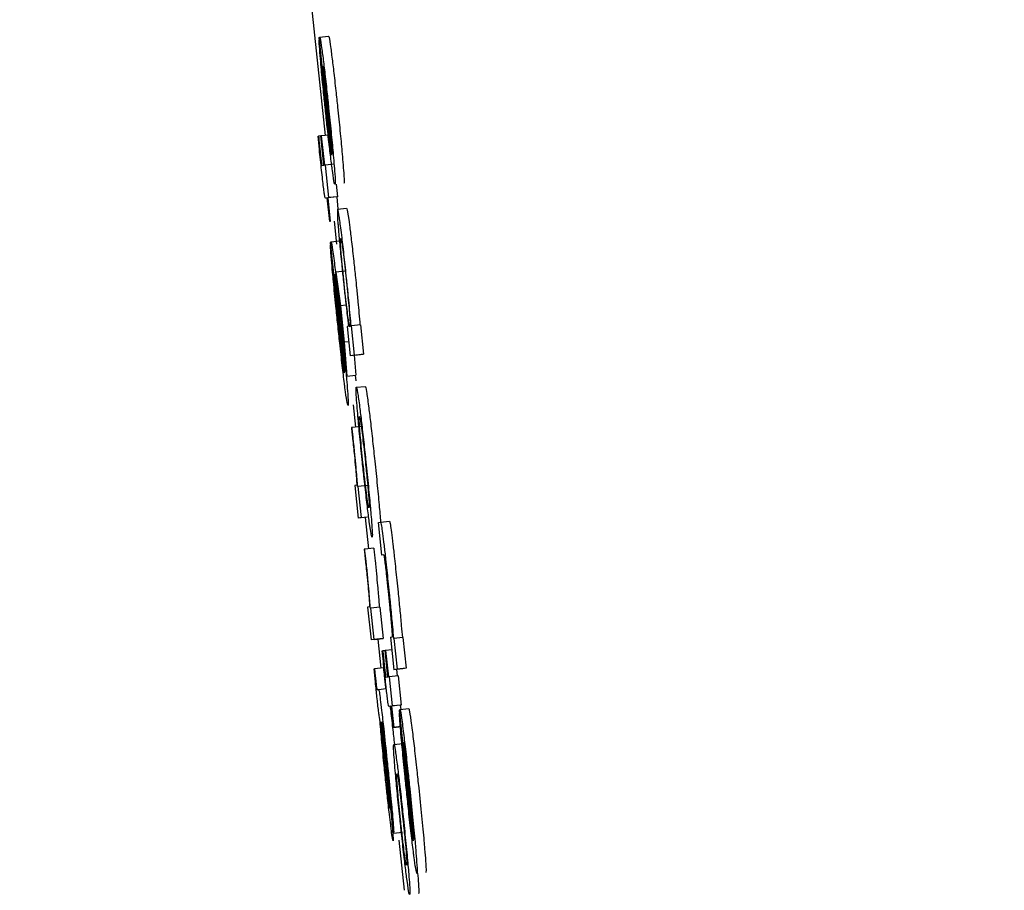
# Model space of a CAD drawing. Header units: inches. Extents: x 170 to 312, y 215 to 248.
# Tile 726 of 981: x 284.2352 to 284.2568, y 223.9719 to 223.991. Entities that reach past the tile are written whole.
import ezdxf

# ---------------------------------------------------------------- set-up
doc = ezdxf.new("R2010")
doc.units = ezdxf.units.IN
doc.header["$LTSCALE"] = 0.25
doc.header["$MEASUREMENT"] = 0
doc.layers.add('ANNOTATIONS', color=1, linetype='Continuous')
doc.layers.add('MOTOR LH', color=7, linetype='Continuous')
doc.styles.add('ARIAL', font='arial.ttf', dxfattribs={"height": 0.09375})
doc.dimstyles.new('STANDARD$0', dxfattribs={"dimtxt": 0.09375, "dimasz": 0.09375, "dimexe": 0.03125, "dimexo": 0.046875, "dimgap": 0.09, "dimtad": 0, "dimtih": 1, "dimtoh": 1, "dimdec": 4, "dimzin": 0, "dimdsep": 46, "dimtxsty": 'ARIAL', "dimcen": 0.09, "dimadec": 0, "dimazin": 0, "dimtfac": 1, "dimtdec": 4, "dimtofl": 0, "dimtmove": 0, "dimatfit": 1, "dimfxl": 1, "dimtolj": 1, "dimtzin": 0, "dimarcsym": 0})

# ---------------------------------------------------------------- blocks, each defined once
blk = doc.blocks.new('*D105')
at = {"layer": 'ANNOTATIONS', "color": 0, "lineweight": -2, "transparency": 16777216}
for p, q in [((283.942864, 224.436735), (285.788826, 224.436735)), ((285.757576, 224.342985), (285.757576, 222.643354)), ((285.757576, 220.508863), (285.757576, 222.208494)), ((285.027051, 220.415113), (285.788826, 220.415113))]:
    blk.add_line(p, q, dxfattribs=at)
at = {"layer": 'ANNOTATIONS', "color": 0, "transparency": 16777216}
for points in [[(285.741951, 224.342985), (285.773201, 224.342985), (285.757576, 224.436735)], [(285.741951, 220.508863), (285.773201, 220.508863), (285.757576, 220.415113)]]:
    blk.add_solid(points, dxfattribs=at)
at = {"layer": 'defpoints', "color": 0, "transparency": 16777216}
for p in [(283.895989, 224.436735), (284.980176, 220.415113), (285.757576, 220.415113)]:
    blk.add_point(p, dxfattribs=at)
at = {"layer": 'ANNOTATIONS', "color": 0, "transparency": 16777216, "insert": (285.757576, 222.425924), "char_height": 0.09375, "attachment_point": 5, "style": 'ARIAL'}
blk.add_mtext('\\A1;OPENING\\PHEIGHT', dxfattribs=at)
blk = doc.blocks.new('*D106')
at = {"layer": 'ANNOTATIONS', "color": 0, "lineweight": -2, "transparency": 16777216}
for p, q in [((283.942864, 225.272719), (286.443815, 225.272719)), ((286.412565, 225.178969), (286.412565, 223.061346)), ((286.412565, 220.508863), (286.412565, 222.626486)), ((285.947395, 220.415113), (286.443815, 220.415113))]:
    blk.add_line(p, q, dxfattribs=at)
at = {"layer": 'ANNOTATIONS', "color": 0, "transparency": 16777216}
for points in [[(286.39694, 225.178969), (286.42819, 225.178969), (286.412565, 225.272719)], [(286.39694, 220.508863), (286.42819, 220.508863), (286.412565, 220.415113)]]:
    blk.add_solid(points, dxfattribs=at)
at = {"layer": 'defpoints', "color": 0, "transparency": 16777216}
for p in [(283.895989, 225.272719), (285.90052, 220.415113), (286.412565, 220.415113)]:
    blk.add_point(p, dxfattribs=at)
at = {"layer": 'ANNOTATIONS', "color": 0, "transparency": 16777216, "insert": (286.412565, 222.843916), "char_height": 0.09375, "attachment_point": 5, "style": 'ARIAL'}
blk.add_mtext('\\A1;TOTAL\\PHEIGHT', dxfattribs=at)

msp = doc.modelspace()

# ---------------------------------------------------------------- linework, layer by layer
at = {"layer": 'MOTOR LH'}
for p, q in [((284.239771, 224.008515), (284.241873, 223.988439)), ((284.242017, 223.988009), (284.241746, 223.990588)), ((284.241752, 223.990602), (284.241948, 223.990623)), ((284.241751, 223.990541), (284.241743, 223.99054)), ((284.241743, 223.99054), (284.24181, 223.989897)), ((284.242025, 223.988037), (284.241823, 223.98996)), ((284.241718, 223.988422), (284.241728, 223.988423)), ((284.241779, 223.988429), (284.241728, 223.988423)), ((284.241779, 223.98843), (284.241789, 223.988431)), ((284.241846, 223.987786), (284.241779, 223.98843)), ((284.241971, 223.98845), (284.241789, 223.988431)), ((284.241789, 223.988431), (284.241857, 223.987787)), ((284.241803, 223.987781), (284.241846, 223.987786)), ((284.241857, 223.987787), (284.241875, 223.98779)), ((284.242071, 223.98781), (284.241875, 223.98779)), ((284.241875, 223.98779), (284.24195, 223.987075)), ((284.242117, 223.987369), (284.242146, 223.987096)), ((284.242128, 223.987094), (284.241932, 223.987073)), ((284.242146, 223.987096), (284.24195, 223.987075)), ((284.242146, 223.987096), (284.242128, 223.987094)), ((284.242128, 223.987094), (284.242156, 223.986825)), ((284.241921, 223.987071), (284.24188, 223.987066)), ((284.24188, 223.987066), (284.24188, 223.987066)), ((284.241976, 223.98655), (284.241921, 223.987071)), ((284.24195, 223.987075), (284.241932, 223.987073)), ((284.241932, 223.987073), (284.241987, 223.986552)), ((284.242147, 223.986824), (284.242343, 223.986845)), ((284.241987, 223.986552), (284.241976, 223.98655)), ((284.24207, 223.98656), (284.242123, 223.986053)), ((284.242001, 223.98604), (284.241992, 223.986039)), ((284.241992, 223.986039), (284.242068, 223.985325)), ((284.242296, 223.983227), (284.241995, 223.986093)), ((284.242001, 223.986108), (284.242197, 223.986129)), ((284.242304, 223.983259), (284.24208, 223.985395)), ((284.242308, 223.985461), (284.242112, 223.98544)), ((284.242112, 223.98544), (284.24221, 223.984702)), ((284.242176, 223.984837), (284.242112, 223.98544)), ((284.242076, 223.985326), (284.242068, 223.985325)), ((284.242242, 223.984299), (284.242176, 223.984837)), ((284.242333, 223.984715), (284.24221, 223.984702)), ((284.24221, 223.984702), (284.242294, 223.983902)), ((284.242289, 223.983766), (284.242242, 223.984299)), ((284.242647, 223.98428), (284.242452, 223.98426)), ((284.242647, 223.98428), (284.242715, 223.983637)), ((284.242388, 223.984252), (284.242354, 223.984247)), ((284.242354, 223.984247), (284.242422, 223.983604)), ((284.242452, 223.98426), (284.242444, 223.984259)), ((284.242519, 223.983617), (284.242452, 223.98426)), ((284.242389, 223.983912), (284.242294, 223.983902)), ((284.242294, 223.983902), (284.242352, 223.983159)), ((284.242352, 223.983159), (284.242289, 223.983766)), ((284.242617, 223.983625), (284.242422, 223.983604)), ((284.242519, 223.983617), (284.242715, 223.983637)), ((284.242715, 223.983637), (284.242617, 223.983625)), ((284.242519, 223.983617), (284.242422, 223.983604)), ((284.242514, 223.983614), (284.242548, 223.98318)), ((284.242352, 223.983159), (284.242548, 223.98318)), ((284.242534, 223.983178), (284.242545, 223.983054)), ((284.242558, 223.982912), (284.242754, 223.982933)), ((284.242492, 223.982526), (284.242543, 223.982039)), ((284.242464, 223.98203), (284.242451, 223.982029)), ((284.24266, 223.982051), (284.242464, 223.98203)), ((284.242562, 223.980761), (284.242525, 223.980756)), ((284.242525, 223.980756), (284.2426, 223.980041)), ((284.242599, 223.980735), (284.242587, 223.980734)), ((284.242795, 223.980756), (284.242599, 223.980735)), ((284.242671, 223.980051), (284.242599, 223.980735)), ((284.242796, 223.980062), (284.2426, 223.980041)), ((284.242671, 223.980051), (284.2426, 223.980041)), ((284.24275, 223.980057), (284.242823, 223.979366)), ((284.243044, 223.979943), (284.243091, 223.979949)), ((284.243081, 223.980088), (284.243091, 223.979949)), ((284.243091, 223.979949), (284.243287, 223.97997)), ((284.243119, 223.979229), (284.243044, 223.979943)), ((284.242745, 223.979359), (284.242732, 223.979357)), ((284.242941, 223.979379), (284.242745, 223.979359)), ((284.243165, 223.979235), (284.243119, 223.979229)), ((284.242843, 223.978089), (284.242806, 223.978084)), ((284.242806, 223.978084), (284.242881, 223.97737)), ((284.24288, 223.978063), (284.242868, 223.978062)), ((284.243075, 223.978084), (284.24288, 223.978063)), ((284.242952, 223.977378), (284.24288, 223.978063)), ((284.243075, 223.978084), (284.243148, 223.977399)), ((284.243077, 223.97739), (284.242881, 223.97737)), ((284.242952, 223.977378), (284.242881, 223.97737)), ((284.242952, 223.977378), (284.243148, 223.977399)), ((284.24303, 223.977385), (284.243097, 223.976749)), ((284.243148, 223.977399), (284.243077, 223.97739)), ((284.243308, 223.977428), (284.243353, 223.977433)), ((284.243308, 223.977428), (284.243384, 223.976713)), ((284.243374, 223.977399), (284.243383, 223.9774)), ((284.243579, 223.97742), (284.243383, 223.9774)), ((284.243383, 223.9774), (284.243454, 223.976722)), ((284.243579, 223.97742), (284.24365, 223.976743)), ((284.243338, 223.97715), (284.243201, 223.977136)), ((284.243129, 223.977126), (284.24314, 223.977128)), ((284.24319, 223.977133), (284.24314, 223.977128)), ((284.24319, 223.977134), (284.243201, 223.977136)), ((284.243251, 223.976555), (284.24319, 223.977134)), ((284.243201, 223.977136), (284.243262, 223.976556)), ((284.242947, 223.976733), (284.242958, 223.976734)), ((284.243154, 223.976755), (284.242958, 223.976734)), ((284.243579, 223.976734), (284.243384, 223.976713)), ((284.243454, 223.976722), (284.243384, 223.976713)), ((284.243443, 223.976719), (284.243458, 223.976577)), ((284.24365, 223.976743), (284.243454, 223.976722)), ((284.24365, 223.976743), (284.243579, 223.976734)), ((284.243208, 223.97655), (284.243251, 223.976555)), ((284.243262, 223.976556), (284.24328, 223.976559)), ((284.243475, 223.976579), (284.24328, 223.976559)), ((284.24328, 223.976559), (284.243347, 223.975916)), ((284.243475, 223.976579), (284.243543, 223.975936)), ((284.243013, 223.976274), (284.243049, 223.976278)), ((284.243049, 223.976278), (284.243217, 223.976296)), ((284.243319, 223.975912), (284.243277, 223.975907)), ((284.243277, 223.975907), (284.243277, 223.975907)), ((284.243368, 223.975443), (284.243319, 223.975912)), ((284.243525, 223.975934), (284.243329, 223.975913)), ((284.243347, 223.975916), (284.243329, 223.975913)), ((284.243329, 223.975913), (284.243379, 223.975444)), ((284.243543, 223.975936), (284.243347, 223.975916)), ((284.243515, 223.975836), (284.243711, 223.975857)), ((284.243543, 223.975936), (284.243525, 223.975934)), ((284.243525, 223.975934), (284.243535, 223.975839)), ((284.243514, 223.975768), (284.243506, 223.975767)), ((284.243506, 223.975767), (284.243581, 223.975053)), ((284.24381, 223.972955), (284.243509, 223.97582)), ((284.243097, 223.975561), (284.243107, 223.975562)), ((284.243546, 223.975462), (284.243368, 223.975443)), ((284.243379, 223.975444), (284.243368, 223.975443)), ((284.243379, 223.975444), (284.243546, 223.975462)), ((284.243149, 223.975134), (284.243207, 223.974571)), ((284.243155, 223.975176), (284.243216, 223.974588)), ((284.243383, 223.975072), (284.243579, 223.975092)), ((284.243589, 223.975054), (284.243581, 223.975053)), ((284.243818, 223.972986), (284.243593, 223.975122)), ((284.243377, 223.973126), (284.243302, 223.973841)), ((284.243377, 223.973126), (284.243573, 223.973146)), ((284.243492, 223.972968), (284.243607, 223.971872))]:
    msp.add_line(p, q, dxfattribs=at)
for points, knots in [([(284.241746, 223.990588), (284.241747, 223.990591), (284.241749, 223.990598), (284.241751, 223.990601), (284.241752, 223.990602)], [0, 0, 0, 0, 0.499965, 1, 1, 1, 1]), ([(284.241752, 223.990602), (284.241756, 223.990596), (284.241764, 223.990581), (284.241789, 223.990429), (284.241815, 223.990231), (284.241822, 223.990179)], [0, 0, 0, 0, 0.305667, 0.818277, 1, 1, 1, 1]), ([(284.241948, 223.990623), (284.241951, 223.990617), (284.24196, 223.990602), (284.241985, 223.99045), (284.242011, 223.990252), (284.242017, 223.9902)], [0, 0, 0, 0, 0.305632, 0.818152, 1, 1, 1, 1]), ([(284.241782, 223.989996), (284.241774, 223.990087), (284.241755, 223.990311), (284.241744, 223.990473), (284.241743, 223.990525), (284.241743, 223.99054)], [0, 0, 0, 0, 0.3363, 0.819955, 1, 1, 1, 1]), ([(284.241822, 223.990179), (284.241835, 223.990071), (284.241862, 223.989855), (284.241909, 223.989437), (284.241939, 223.989159), (284.241951, 223.989039)], [0, 0, 0, 0, 0.361657, 0.724732, 1, 1, 1, 1]), ([(284.242017, 223.9902), (284.242031, 223.990092), (284.242058, 223.989876), (284.242105, 223.989458), (284.242134, 223.98918), (284.242147, 223.98906)], [0, 0, 0, 0, 0.361499, 0.724656, 1, 1, 1, 1]), ([(284.241883, 223.988969), (284.241871, 223.989089), (284.241841, 223.98937), (284.241806, 223.989726), (284.241788, 223.989924), (284.241782, 223.989996)], [0, 0, 0, 0, 0.319685, 0.752556, 1, 1, 1, 1]), ([(284.24181, 223.989897), (284.241813, 223.989857), (284.241818, 223.989777), (284.241827, 223.989658), (284.241832, 223.989598)], [0, 0, 0, 0, 0.496125, 1, 1, 1, 1]), ([(284.241823, 223.98996), (284.241832, 223.989919), (284.241844, 223.989863), (284.241877, 223.989604), (284.241904, 223.989375), (284.241926, 223.989169), (284.241939, 223.989053), (284.241942, 223.989021)], [0, 0, 0, 0, 0.4513768, 0.6193267, 0.7884196, 0.940542, 1, 1, 1, 1]), ([(284.241832, 223.989598), (284.241836, 223.989557), (284.241843, 223.989474), (284.241853, 223.989372), (284.241858, 223.98932)], [0, 0, 0, 0, 0.489779, 1, 1, 1, 1]), ([(284.241858, 223.98932), (284.241861, 223.98929), (284.241867, 223.989231), (284.241879, 223.989117), (284.241887, 223.989033), (284.241893, 223.988981)], [0, 0, 0, 0, 0.2728576, 0.5453418, 1, 1, 1, 1]), ([(284.241951, 223.989039), (284.241969, 223.988865), (284.242005, 223.988517), (284.242045, 223.988102), (284.242061, 223.98791), (284.242068, 223.987835)], [0, 0, 0, 0, 0.37746, 0.756909, 1, 1, 1, 1]), ([(284.242147, 223.98906), (284.242165, 223.988886), (284.242201, 223.988537), (284.242241, 223.988123), (284.242257, 223.98793), (284.242263, 223.987855)], [0, 0, 0, 0, 0.377466, 0.756907, 1, 1, 1, 1]), ([(284.242016, 223.987797), (284.242003, 223.987906), (284.241976, 223.988122), (284.241927, 223.988551), (284.241897, 223.98884), (284.241883, 223.988969)], [0, 0, 0, 0, 0.3551073, 0.7114301, 1, 1, 1, 1]), ([(284.241893, 223.988981), (284.2419, 223.988914), (284.241917, 223.988753), (284.241934, 223.988607), (284.241943, 223.988521)], [0, 0, 0, 0, 0.414825, 1, 1, 1, 1]), ([(284.241942, 223.989021), (284.241953, 223.988914), (284.241976, 223.988699), (284.241995, 223.98849), (284.242004, 223.988398), (284.242005, 223.988384)], [0, 0, 0, 0, 0.457578, 0.918905, 1, 1, 1, 1]), ([(284.241771, 223.987905), (284.241763, 223.987981), (284.241745, 223.988154), (284.241727, 223.988326), (284.241718, 223.988422)], [0, 0, 0, 0, 0.441196, 1, 1, 1, 1]), ([(284.241728, 223.988423), (284.241733, 223.98838), (284.241742, 223.988292), (284.241751, 223.988203), (284.241756, 223.988159)], [0, 0, 0, 0, 0.498333, 1, 1, 1, 1]), ([(284.241943, 223.988521), (284.24195, 223.988464), (284.241966, 223.988327), (284.241978, 223.988237), (284.241985, 223.988185)], [0, 0, 0, 0, 0.423509, 1, 1, 1, 1]), ([(284.242005, 223.988384), (284.242009, 223.988331), (284.242022, 223.988174), (284.242025, 223.988088), (284.242025, 223.988049), (284.242025, 223.988037)], [0, 0, 0, 0, 0.261316, 0.76994, 1, 1, 1, 1]), ([(284.241985, 223.988185), (284.241991, 223.988145), (284.242006, 223.988044), (284.242013, 223.988022), (284.242017, 223.988009)], [0, 0, 0, 0, 0.400903, 1, 1, 1, 1]), ([(284.241756, 223.988159), (284.241759, 223.988123), (284.241768, 223.988042), (284.241779, 223.987941), (284.241785, 223.98789), (284.241787, 223.987874)], [0, 0, 0, 0, 0.356404, 0.809189, 1, 1, 1, 1]), ([(284.241818, 223.987472), (284.241811, 223.987541), (284.241795, 223.987681), (284.241779, 223.987829), (284.241771, 223.987905)], [0, 0, 0, 0, 0.490626, 1, 1, 1, 1]), ([(284.241787, 223.987874), (284.241789, 223.987859), (284.241794, 223.987819), (284.2418, 223.987785), (284.241802, 223.987782), (284.241803, 223.987781)], [0, 0, 0, 0, 0.191162, 0.490623, 1, 1, 1, 1]), ([(284.242089, 223.987367), (284.242085, 223.987373), (284.242075, 223.987389), (284.242049, 223.987546), (284.242022, 223.987753), (284.242016, 223.987797)], [0, 0, 0, 0, 0.3380527, 0.8573452, 1, 1, 1, 1]), ([(284.242068, 223.987835), (284.242074, 223.987751), (284.242092, 223.987526), (284.242097, 223.987387), (284.242091, 223.987373), (284.242089, 223.987367)], [0, 0, 0, 0, 0.266128, 0.712046, 1, 1, 1, 1]), ([(284.242263, 223.987855), (284.24227, 223.987771), (284.242288, 223.987546), (284.242293, 223.987408), (284.242287, 223.987393), (284.242285, 223.987387)], [0, 0, 0, 0, 0.266253, 0.712072, 1, 1, 1, 1]), ([(284.241855, 223.987171), (284.241849, 223.987211), (284.241839, 223.987287), (284.241825, 223.987412), (284.241818, 223.987472)], [0, 0, 0, 0, 0.513864, 1, 1, 1, 1]), ([(284.24188, 223.987066), (284.241878, 223.987068), (284.241874, 223.987071), (284.241868, 223.987089), (284.241859, 223.987144), (284.241855, 223.987171)], [0, 0, 0, 0, 0.391031, 0.691586, 1, 1, 1, 1]), ([(284.242147, 223.986824), (284.242145, 223.986817), (284.242138, 223.986798), (284.242145, 223.986635), (284.242161, 223.986432), (284.242164, 223.986395)], [0, 0, 0, 0, 0.346499, 0.882271, 1, 1, 1, 1]), ([(284.242218, 223.986412), (284.242203, 223.986522), (284.242166, 223.986794), (284.242154, 223.986813), (284.242147, 223.986824)], [0, 0, 0, 0, 0.402406, 1, 1, 1, 1]), ([(284.242343, 223.986845), (284.242347, 223.986838), (284.242357, 223.986821), (284.242383, 223.986667), (284.242408, 223.986472), (284.242414, 223.986433)], [0, 0, 0, 0, 0.361316, 0.872591, 1, 1, 1, 1]), ([(284.242164, 223.986395), (284.242173, 223.986289), (284.242191, 223.986077), (284.242231, 223.985663), (284.242259, 223.985391), (284.242271, 223.985282)], [0, 0, 0, 0, 0.372525, 0.748103, 1, 1, 1, 1]), ([(284.242344, 223.985302), (284.242327, 223.985462), (284.242293, 223.985783), (284.242249, 223.986169), (284.242227, 223.986343), (284.242218, 223.986412)], [0, 0, 0, 0, 0.37359, 0.74998, 1, 1, 1, 1]), ([(284.242414, 223.986433), (284.242426, 223.98633), (284.242452, 223.986123), (284.242498, 223.985716), (284.242527, 223.985442), (284.24254, 223.985322)], [0, 0, 0, 0, 0.359079, 0.720066, 1, 1, 1, 1]), ([(284.242038, 223.985435), (284.242029, 223.985531), (284.242009, 223.985762), (284.241995, 223.985956), (284.241993, 223.986019), (284.241992, 223.986039)], [0, 0, 0, 0, 0.325024, 0.780285, 1, 1, 1, 1]), ([(284.241995, 223.986093), (284.241996, 223.986097), (284.241998, 223.986104), (284.242, 223.986107), (284.242001, 223.986108)], [0, 0, 0, 0, 0.499998, 1, 1, 1, 1]), ([(284.242001, 223.986108), (284.242005, 223.986102), (284.242013, 223.986086), (284.242039, 223.985923), (284.242066, 223.985709), (284.242076, 223.985638)], [0, 0, 0, 0, 0.301431, 0.767534, 1, 1, 1, 1]), ([(284.242222, 223.985923), (284.242216, 223.986005), (284.242206, 223.986166), (284.242212, 223.986176), (284.242215, 223.986181)], [0, 0, 0, 0, 0.504243, 1, 1, 1, 1]), ([(284.242215, 223.986181), (284.24222, 223.986172), (284.242228, 223.986158), (284.242253, 223.985992), (284.242279, 223.985786), (284.242311, 223.985507), (284.242332, 223.985315), (284.242342, 223.985219)], [0, 0, 0, 0, 0.373679, 0.541531, 0.7112, 0.856623, 1, 1, 1, 1]), ([(284.24229, 223.9852), (284.24228, 223.985296), (284.242261, 223.985489), (284.242235, 223.985751), (284.242226, 223.985866), (284.242222, 223.985923)], [0, 0, 0, 0, 0.33089, 0.663872, 1, 1, 1, 1]), ([(284.242076, 223.985638), (284.242091, 223.985512), (284.242122, 223.98526), (284.242173, 223.984798), (284.242205, 223.984498), (284.242218, 223.984371)], [0, 0, 0, 0, 0.365638, 0.7315038, 1, 1, 1, 1]), ([(284.242151, 223.984295), (284.242137, 223.984428), (284.242103, 223.984754), (284.242064, 223.985148), (284.242044, 223.985369), (284.242038, 223.985435)], [0, 0, 0, 0, 0.326544, 0.7983, 1, 1, 1, 1]), ([(284.24208, 223.985395), (284.242086, 223.985361), (284.242097, 223.985308), (284.242126, 223.985095), (284.242156, 223.984844), (284.242185, 223.98458), (284.242202, 223.984418), (284.24221, 223.984351)], [0, 0, 0, 0, 0.336434, 0.52613, 0.71774, 0.882834, 1, 1, 1, 1]), ([(284.242068, 223.985325), (284.242071, 223.985281), (284.242077, 223.985191), (284.242087, 223.98506), (284.242093, 223.984994)], [0, 0, 0, 0, 0.495598, 1, 1, 1, 1]), ([(284.242271, 223.985282), (284.242279, 223.985209), (284.242297, 223.985031), (284.242316, 223.98486), (284.242327, 223.98476)], [0, 0, 0, 0, 0.408812, 1, 1, 1, 1]), ([(284.242374, 223.984469), (284.242366, 223.984532), (284.242351, 223.984649), (284.242323, 223.9849), (284.242302, 223.985087), (284.242292, 223.985187), (284.24229, 223.9852)], [0, 0, 0, 0, 0.3542409, 0.6558483, 0.9568231, 1, 1, 1, 1]), ([(284.242342, 223.985219), (284.242351, 223.985128), (284.24237, 223.984945), (284.242396, 223.984681), (284.242405, 223.984561), (284.242411, 223.984495)], [0, 0, 0, 0, 0.312064, 0.625417, 1, 1, 1, 1]), ([(284.242398, 223.984768), (284.242391, 223.98484), (284.242375, 223.98501), (284.242355, 223.985195), (284.242344, 223.985302)], [0, 0, 0, 0, 0.420277, 1, 1, 1, 1]), ([(284.24254, 223.985322), (284.242548, 223.985245), (284.242567, 223.985062), (284.242584, 223.984889), (284.242594, 223.984789)], [0, 0, 0, 0, 0.419307, 1, 1, 1, 1]), ([(284.242093, 223.984994), (284.242096, 223.984954), (284.242105, 223.98486), (284.242116, 223.984748), (284.242122, 223.984684)], [0, 0, 0, 0, 0.42512, 1, 1, 1, 1]), ([(284.242327, 223.98476), (284.242336, 223.98468), (284.242359, 223.984483), (284.242377, 223.984338), (284.242388, 223.984252)], [0, 0, 0, 0, 0.399318, 1, 1, 1, 1]), ([(284.242444, 223.984259), (284.242438, 223.98433), (284.242426, 223.984476), (284.242408, 223.98467), (284.242398, 223.984768)], [0, 0, 0, 0, 0.491861, 1, 1, 1, 1]), ([(284.242594, 223.984789), (284.242602, 223.984704), (284.24262, 223.984508), (284.242633, 223.984361), (284.242639, 223.984279)], [0, 0, 0, 0, 0.436363, 1, 1, 1, 1]), ([(284.242122, 223.984684), (284.242125, 223.984651), (284.242132, 223.984584), (284.242145, 223.984458), (284.242155, 223.984365), (284.242161, 223.984308)], [0, 0, 0, 0, 0.273962, 0.548189, 1, 1, 1, 1]), ([(284.242411, 223.984495), (284.242415, 223.984421), (284.242427, 223.984253), (284.242421, 223.984243), (284.242417, 223.984238)], [0, 0, 0, 0, 0.444926, 1, 1, 1, 1]), ([(284.242298, 223.982993), (284.242282, 223.983119), (284.242251, 223.983371), (284.242199, 223.983845), (284.242166, 223.984157), (284.242151, 223.984295)], [0, 0, 0, 0, 0.358213, 0.717137, 1, 1, 1, 1]), ([(284.242161, 223.984308), (284.242168, 223.984236), (284.242187, 223.984058), (284.242205, 223.983894), (284.242216, 223.983796)], [0, 0, 0, 0, 0.40563, 1, 1, 1, 1]), ([(284.24221, 223.984351), (284.242223, 223.984221), (284.24225, 223.983962), (284.24227, 223.983749), (284.24228, 223.983644)], [0, 0, 0, 0, 0.504918, 1, 1, 1, 1]), ([(284.242218, 223.984371), (284.24224, 223.984162), (284.242284, 223.983742), (284.242326, 223.983292), (284.242344, 223.983089), (284.242349, 223.983033)], [0, 0, 0, 0, 0.417913, 0.838497, 1, 1, 1, 1]), ([(284.242417, 223.984238), (284.242414, 223.984243), (284.242409, 223.984251), (284.242395, 223.984322), (284.242381, 223.98442), (284.242374, 223.984469)], [0, 0, 0, 0, 0.412201, 0.700329, 1, 1, 1, 1]), ([(284.242216, 223.983796), (284.242223, 223.983738), (284.24224, 223.983589), (284.242254, 223.983485), (284.242262, 223.983423)], [0, 0, 0, 0, 0.396134, 1, 1, 1, 1]), ([(284.24228, 223.983644), (284.242285, 223.983579), (284.2423, 223.983403), (284.242304, 223.983311), (284.242304, 223.98327), (284.242304, 223.983259)], [0, 0, 0, 0, 0.298443, 0.802726, 1, 1, 1, 1]), ([(284.242262, 223.983423), (284.242268, 223.983379), (284.242284, 223.983268), (284.242292, 223.983242), (284.242296, 223.983227)], [0, 0, 0, 0, 0.396749, 1, 1, 1, 1]), ([(284.242376, 223.982513), (284.242369, 223.98253), (284.242357, 223.982558), (284.242323, 223.982797), (284.242302, 223.982961), (284.242298, 223.982993)], [0, 0, 0, 0, 0.524418, 0.909795, 1, 1, 1, 1]), ([(284.242349, 223.983033), (284.242357, 223.982938), (284.242376, 223.982701), (284.242384, 223.982539), (284.242378, 223.982521), (284.242376, 223.982513)], [0, 0, 0, 0, 0.27645, 0.692135, 1, 1, 1, 1]), ([(284.242578, 223.982454), (284.242572, 223.982535), (284.242554, 223.98276), (284.242551, 223.982892), (284.242556, 223.982907), (284.242558, 223.982912)], [0, 0, 0, 0, 0.264169, 0.72667, 1, 1, 1, 1]), ([(284.242558, 223.982912), (284.242565, 223.982899), (284.242577, 223.982876), (284.242615, 223.9826), (284.242631, 223.98248)], [0, 0, 0, 0, 0.564784, 1, 1, 1, 1]), ([(284.242754, 223.982933), (284.242761, 223.98292), (284.242773, 223.982896), (284.24281, 223.982621), (284.242827, 223.982501)], [0, 0, 0, 0, 0.564776, 1, 1, 1, 1]), ([(284.242693, 223.981263), (284.242676, 223.981434), (284.24264, 223.981778), (284.242601, 223.98219), (284.242585, 223.982379), (284.242578, 223.982454)], [0, 0, 0, 0, 0.37428, 0.75093, 1, 1, 1, 1]), ([(284.242631, 223.98248), (284.242644, 223.982374), (284.242671, 223.982161), (284.24272, 223.981722), (284.242753, 223.981418), (284.242768, 223.981272)], [0, 0, 0, 0, 0.341491, 0.684238, 1, 1, 1, 1]), ([(284.242827, 223.982501), (284.24284, 223.982394), (284.242866, 223.982181), (284.242916, 223.981743), (284.242948, 223.981439), (284.242964, 223.981293)], [0, 0, 0, 0, 0.341502, 0.684244, 1, 1, 1, 1]), ([(284.242635, 223.981985), (284.24263, 223.982052), (284.242617, 223.982238), (284.242621, 223.982265), (284.242626, 223.982269), (284.242626, 223.982269)], [0, 0, 0, 0, 0.333361, 0.921926, 1, 1, 1, 1]), ([(284.242626, 223.982269), (284.242629, 223.982264), (284.242637, 223.982251), (284.242655, 223.982143), (284.242671, 223.982023), (284.242673, 223.982007)], [0, 0, 0, 0, 0.408967, 0.922235, 1, 1, 1, 1]), ([(284.242451, 223.982029), (284.242454, 223.982004), (284.242459, 223.981953), (284.242468, 223.981871), (284.242474, 223.981814), (284.242477, 223.981783)], [0, 0, 0, 0, 0.309537, 0.618739, 1, 1, 1, 1]), ([(284.242492, 223.981766), (284.242484, 223.981843), (284.242475, 223.981932), (284.242465, 223.982019), (284.242464, 223.98203)], [0, 0, 0, 0, 0.865376, 1, 1, 1, 1]), ([(284.242704, 223.981264), (284.242694, 223.981362), (284.242674, 223.981558), (284.24265, 223.981811), (284.24264, 223.98193), (284.242635, 223.981985)], [0, 0, 0, 0, 0.348181, 0.697432, 1, 1, 1, 1]), ([(284.242673, 223.982007), (284.242681, 223.981945), (284.242697, 223.98182), (284.242727, 223.981551), (284.242748, 223.98136), (284.242757, 223.981268)], [0, 0, 0, 0, 0.339056, 0.680161, 1, 1, 1, 1]), ([(284.242477, 223.981783), (284.24249, 223.981658), (284.242514, 223.981432), (284.242542, 223.981141), (284.242552, 223.981016), (284.242557, 223.980956)], [0, 0, 0, 0, 0.390526, 0.705998, 1, 1, 1, 1]), ([(284.242587, 223.980734), (284.242579, 223.980844), (284.242566, 223.981016), (284.242533, 223.981366), (284.242509, 223.981612), (284.242495, 223.981746), (284.242492, 223.981766)], [0, 0, 0, 0, 0.447428, 0.699992, 0.954886, 1, 1, 1, 1]), ([(284.242829, 223.980071), (284.242815, 223.980186), (284.242786, 223.980417), (284.242737, 223.980855), (284.242706, 223.981144), (284.242693, 223.981263)], [0, 0, 0, 0, 0.3678999, 0.7377895, 1, 1, 1, 1]), ([(284.242787, 223.980541), (284.242778, 223.980612), (284.24276, 223.980754), (284.24273, 223.981024), (284.242711, 223.981198), (284.242704, 223.981264)], [0, 0, 0, 0, 0.3817879, 0.767048, 1, 1, 1, 1]), ([(284.242757, 223.981268), (284.242771, 223.981136), (284.242794, 223.980915), (284.242819, 223.980648), (284.242836, 223.980447), (284.242845, 223.980287), (284.24284, 223.980272), (284.242836, 223.980263)], [0, 0, 0, 0, 0.191752, 0.321579, 0.451258, 0.660125, 1, 1, 1, 1]), ([(284.242768, 223.981272), (284.242787, 223.981091), (284.242825, 223.980726), (284.242864, 223.980313), (284.242879, 223.98013), (284.242885, 223.980068)], [0, 0, 0, 0, 0.395803, 0.794663, 1, 1, 1, 1]), ([(284.242964, 223.981293), (284.242983, 223.981111), (284.24302, 223.980747), (284.24306, 223.980334), (284.243075, 223.980151), (284.243081, 223.980088)], [0, 0, 0, 0, 0.395797, 0.794651, 1, 1, 1, 1]), ([(284.242557, 223.980956), (284.24256, 223.98091), (284.24257, 223.98077), (284.242566, 223.980765), (284.242562, 223.980761)], [0, 0, 0, 0, 0.3237056, 1, 1, 1, 1]), ([(284.242836, 223.980263), (284.242833, 223.980267), (284.242826, 223.980278), (284.242808, 223.98038), (284.24279, 223.980518), (284.242787, 223.980541)], [0, 0, 0, 0, 0.374945, 0.89722, 1, 1, 1, 1]), ([(284.242905, 223.97962), (284.242901, 223.979626), (284.242891, 223.979642), (284.242864, 223.979803), (284.242836, 223.98002), (284.242829, 223.980071)], [0, 0, 0, 0, 0.332309, 0.844563, 1, 1, 1, 1]), ([(284.242885, 223.980068), (284.242891, 223.979986), (284.242909, 223.979766), (284.242912, 223.979638), (284.242907, 223.979625), (284.242905, 223.97962)], [0, 0, 0, 0, 0.271127, 0.727307, 1, 1, 1, 1]), ([(284.243091, 223.979949), (284.243096, 223.979938), (284.243104, 223.979921), (284.243133, 223.979723), (284.243165, 223.979461), (284.243207, 223.979091), (284.243236, 223.978817), (284.243253, 223.978654)], [0, 0, 0, 0, 0.294698, 0.462653, 0.632, 0.780784, 1, 1, 1, 1]), ([(284.243287, 223.97997), (284.243292, 223.979959), (284.2433, 223.979941), (284.243328, 223.979744), (284.24336, 223.979482), (284.243402, 223.979112), (284.243431, 223.978838), (284.243449, 223.978675)], [0, 0, 0, 0, 0.294698, 0.462664, 0.631999, 0.780782, 1, 1, 1, 1]), ([(284.242732, 223.979357), (284.242735, 223.979332), (284.24274, 223.979281), (284.242749, 223.979199), (284.242755, 223.979142), (284.242758, 223.979111)], [0, 0, 0, 0, 0.309538, 0.618714, 1, 1, 1, 1]), ([(284.242773, 223.979094), (284.242765, 223.979171), (284.242756, 223.97926), (284.242746, 223.979347), (284.242745, 223.979359)], [0, 0, 0, 0, 0.86542, 1, 1, 1, 1]), ([(284.242941, 223.979379), (284.242946, 223.979336), (284.242955, 223.979248), (284.242964, 223.979159), (284.242969, 223.979115)], [0, 0, 0, 0, 0.498424, 1, 1, 1, 1]), ([(284.242758, 223.979111), (284.242771, 223.978986), (284.242795, 223.978761), (284.242822, 223.978469), (284.242833, 223.978344), (284.242838, 223.978284)], [0, 0, 0, 0, 0.390521, 0.705993, 1, 1, 1, 1]), ([(284.242868, 223.978062), (284.24286, 223.978172), (284.242846, 223.978344), (284.242814, 223.978695), (284.24279, 223.97894), (284.242776, 223.979074), (284.242773, 223.979094)], [0, 0, 0, 0, 0.447433, 0.699983, 0.954886, 1, 1, 1, 1]), ([(284.242969, 223.979115), (284.24298, 223.979015), (284.243, 223.978814), (284.243031, 223.978495), (284.243051, 223.978257), (284.243061, 223.978127), (284.243064, 223.978082)], [0, 0, 0, 0, 0.222545, 0.444524, 0.808274, 1, 1, 1, 1]), ([(284.243261, 223.978474), (284.24325, 223.978573), (284.243233, 223.978741), (284.243208, 223.978955), (284.243189, 223.979109), (284.243172, 223.979219), (284.243167, 223.979229), (284.243165, 223.979235)], [0, 0, 0, 0, 0.21613, 0.367422, 0.519132, 0.712339, 1, 1, 1, 1]), ([(284.243253, 223.978654), (284.243262, 223.978567), (284.243285, 223.978353), (284.243305, 223.97815), (284.243317, 223.978029)], [0, 0, 0, 0, 0.404689, 1, 1, 1, 1]), ([(284.243449, 223.978675), (284.243458, 223.978588), (284.24348, 223.978374), (284.2435, 223.978171), (284.243512, 223.97805)], [0, 0, 0, 0, 0.404684, 1, 1, 1, 1]), ([(284.243334, 223.977717), (284.243324, 223.977832), (284.243307, 223.978025), (284.243278, 223.97831), (284.243264, 223.978443), (284.243261, 223.978474)], [0, 0, 0, 0, 0.532556, 0.893225, 1, 1, 1, 1]), ([(284.242838, 223.978284), (284.242841, 223.978238), (284.242851, 223.978098), (284.242847, 223.978093), (284.242843, 223.978089)], [0, 0, 0, 0, 0.3237364, 1, 1, 1, 1]), ([(284.243317, 223.978029), (284.243329, 223.977901), (284.24335, 223.977671), (284.243367, 223.977483), (284.243374, 223.977399)], [0, 0, 0, 0, 0.555, 1, 1, 1, 1]), ([(284.243512, 223.97805), (284.243524, 223.977922), (284.243546, 223.977692), (284.243563, 223.977503), (284.24357, 223.977419)], [0, 0, 0, 0, 0.554994, 1, 1, 1, 1]), ([(284.243353, 223.977433), (284.243353, 223.977444), (284.243354, 223.977464), (284.243345, 223.977585), (284.243337, 223.977681), (284.243334, 223.977717)], [0, 0, 0, 0, 0.383147, 0.764171, 1, 1, 1, 1]), ([(284.243177, 223.976661), (284.243169, 223.976738), (284.243153, 223.976894), (284.243137, 223.977049), (284.243129, 223.977126)], [0, 0, 0, 0, 0.4990894, 1, 1, 1, 1]), ([(284.24314, 223.977128), (284.243143, 223.977101), (284.243148, 223.977049), (284.243156, 223.97697), (284.243162, 223.976917), (284.243164, 223.97689)], [0, 0, 0, 0, 0.336904, 0.667004, 1, 1, 1, 1]), ([(284.242996, 223.97626), (284.24299, 223.976321), (284.242973, 223.97648), (284.242957, 223.976636), (284.242947, 223.976733)], [0, 0, 0, 0, 0.381526, 1, 1, 1, 1]), ([(284.242958, 223.976734), (284.242962, 223.9767), (284.242967, 223.976648), (284.242974, 223.976572), (284.242978, 223.976532), (284.242981, 223.976511)], [0, 0, 0, 0, 0.4881617, 0.7401577, 1, 1, 1, 1]), ([(284.243154, 223.976755), (284.243157, 223.976721), (284.243162, 223.976668), (284.24317, 223.976592), (284.243174, 223.976552), (284.243176, 223.976532)], [0, 0, 0, 0, 0.488228, 0.74209, 1, 1, 1, 1]), ([(284.243164, 223.97689), (284.243167, 223.976861), (284.243175, 223.976791), (284.243185, 223.976699), (284.243191, 223.976651), (284.243193, 223.976634)], [0, 0, 0, 0, 0.315412, 0.763016, 1, 1, 1, 1]), ([(284.242981, 223.976511), (284.242983, 223.976486), (284.242988, 223.976441), (284.242995, 223.976382), (284.243001, 223.976332), (284.243009, 223.976279), (284.243011, 223.976276), (284.243013, 223.976274)], [0, 0, 0, 0, 0.139406, 0.255505, 0.371522, 0.556549, 1, 1, 1, 1]), ([(284.243176, 223.976532), (284.243179, 223.976507), (284.243184, 223.976462), (284.24319, 223.976402), (284.243197, 223.976353), (284.243204, 223.9763), (284.243207, 223.976297), (284.243208, 223.976294)], [0, 0, 0, 0, 0.139385, 0.25622, 0.371648, 0.556643, 1, 1, 1, 1]), ([(284.24322, 223.976272), (284.243216, 223.976307), (284.243208, 223.976377), (284.243194, 223.976508), (284.243184, 223.976603), (284.243177, 223.976661)], [0, 0, 0, 0, 0.283163, 0.566682, 1, 1, 1, 1]), ([(284.243193, 223.976634), (284.243195, 223.976618), (284.243201, 223.976571), (284.243205, 223.976553), (284.243207, 223.97655), (284.243208, 223.97655)], [0, 0, 0, 0, 0.216952, 0.649492, 1, 1, 1, 1]), ([(284.243049, 223.976278), (284.243052, 223.976268), (284.243059, 223.97625), (284.243084, 223.97607), (284.243117, 223.975795), (284.243168, 223.975342), (284.243207, 223.97497), (284.243231, 223.974744)], [0, 0, 0, 0, 0.208164, 0.351386, 0.494856, 0.694319, 1, 1, 1, 1]), ([(284.243253, 223.976001), (284.243248, 223.976037), (284.243239, 223.976104), (284.243226, 223.976219), (284.24322, 223.976272)], [0, 0, 0, 0, 0.536284, 1, 1, 1, 1]), ([(284.243075, 223.975618), (284.243071, 223.975637), (284.243065, 223.975666), (284.243048, 223.975793), (284.24303, 223.975942), (284.243012, 223.976106), (284.243001, 223.976212), (284.242996, 223.97626)], [0, 0, 0, 0, 0.318933, 0.5035, 0.689701, 0.856443, 1, 1, 1, 1]), ([(284.243277, 223.975907), (284.243275, 223.975908), (284.243272, 223.97591), (284.243265, 223.975927), (284.243257, 223.975976), (284.243253, 223.976001)], [0, 0, 0, 0, 0.3920673, 0.6927887, 1, 1, 1, 1]), ([(284.243301, 223.975909), (284.243304, 223.975886), (284.243319, 223.975756), (284.243353, 223.975459), (284.243381, 223.975193), (284.243394, 223.975073)], [0, 0, 0, 0, 0.103766, 0.594176, 1, 1, 1, 1]), ([(284.243711, 223.975857), (284.243714, 223.97585), (284.243722, 223.975834), (284.243748, 223.975672), (284.243776, 223.975457), (284.243785, 223.975386)], [0, 0, 0, 0, 0.301425, 0.767359, 1, 1, 1, 1]), ([(284.243551, 223.975163), (284.243543, 223.975259), (284.243522, 223.97549), (284.243509, 223.975684), (284.243507, 223.975747), (284.243506, 223.975767)], [0, 0, 0, 0, 0.3250251, 0.780308, 1, 1, 1, 1]), ([(284.243509, 223.97582), (284.24351, 223.975824), (284.243511, 223.975831), (284.243514, 223.975834), (284.243515, 223.975836)], [0, 0, 0, 0, 0.499983, 1, 1, 1, 1]), ([(284.243515, 223.975836), (284.243518, 223.97583), (284.243527, 223.975813), (284.243553, 223.975651), (284.24358, 223.975437), (284.243589, 223.975366)], [0, 0, 0, 0, 0.301474, 0.767504, 1, 1, 1, 1]), ([(284.243208, 223.974243), (284.243193, 223.974383), (284.243159, 223.974711), (284.243111, 223.975203), (284.243087, 223.975479), (284.243075, 223.975618)], [0, 0, 0, 0, 0.267267, 0.629525, 1, 1, 1, 1]), ([(284.243103, 223.97543), (284.243101, 223.975459), (284.243095, 223.975532), (284.243095, 223.975558), (284.243097, 223.97556), (284.243097, 223.975561)], [0, 0, 0, 0, 0.368859, 0.91033, 1, 1, 1, 1]), ([(284.243141, 223.975012), (284.243134, 223.975089), (284.243119, 223.975248), (284.243108, 223.975368), (284.243103, 223.97543)], [0, 0, 0, 0, 0.489749, 1, 1, 1, 1]), ([(284.243107, 223.975562), (284.243113, 223.975493), (284.243127, 223.975355), (284.243142, 223.975208), (284.243149, 223.975134)], [0, 0, 0, 0, 0.495841, 1, 1, 1, 1]), ([(284.243122, 223.975567), (284.243121, 223.975563), (284.24312, 223.975555), (284.243124, 223.975495), (284.243128, 223.975456), (284.243129, 223.975441)], [0, 0, 0, 0, 0.5604487, 0.835955, 1, 1, 1, 1]), ([(284.243222, 223.974721), (284.243208, 223.974861), (284.243185, 223.97507), (284.243156, 223.975326), (284.243139, 223.975472), (284.243126, 223.975556), (284.243123, 223.975563), (284.243122, 223.975567)], [0, 0, 0, 0, 0.342571, 0.509586, 0.678219, 0.82403, 1, 1, 1, 1]), ([(284.243129, 223.975441), (284.243132, 223.975417), (284.243136, 223.975368), (284.243145, 223.975278), (284.243152, 223.975213), (284.243155, 223.975176)], [0, 0, 0, 0, 0.302523, 0.604492, 1, 1, 1, 1]), ([(284.243589, 223.975366), (284.243605, 223.97524), (284.243635, 223.974988), (284.243687, 223.974526), (284.243719, 223.974226), (284.243732, 223.974099)], [0, 0, 0, 0, 0.365626, 0.7315, 1, 1, 1, 1]), ([(284.243785, 223.975386), (284.2438, 223.97526), (284.243831, 223.975008), (284.243883, 223.974547), (284.243914, 223.974246), (284.243928, 223.974119)], [0, 0, 0, 0, 0.365352, 0.731519, 1, 1, 1, 1]), ([(284.243203, 223.974393), (284.243195, 223.974472), (284.243173, 223.974687), (284.243153, 223.974886), (284.243141, 223.975012)], [0, 0, 0, 0, 0.364579, 1, 1, 1, 1]), ([(284.243403, 223.974613), (284.243397, 223.974695), (284.243379, 223.97492), (284.243375, 223.975052), (284.243381, 223.975066), (284.243383, 223.975072)], [0, 0, 0, 0, 0.264153, 0.72667, 1, 1, 1, 1]), ([(284.243383, 223.975072), (284.24339, 223.975058), (284.243402, 223.975035), (284.243439, 223.974759), (284.243455, 223.974639)], [0, 0, 0, 0, 0.564776, 1, 1, 1, 1]), ([(284.243665, 223.974023), (284.243651, 223.974156), (284.243617, 223.974482), (284.243578, 223.974876), (284.243558, 223.975097), (284.243551, 223.975163)], [0, 0, 0, 0, 0.326174, 0.798295, 1, 1, 1, 1]), ([(284.243581, 223.975053), (284.243584, 223.975008), (284.24359, 223.974918), (284.243601, 223.974787), (284.243606, 223.974721)], [0, 0, 0, 0, 0.49577, 1, 1, 1, 1]), ([(284.243593, 223.975122), (284.2436, 223.975089), (284.243611, 223.975036), (284.24364, 223.974822), (284.24367, 223.974571), (284.243699, 223.974307), (284.243716, 223.974146), (284.243723, 223.974079)], [0, 0, 0, 0, 0.336461, 0.526314, 0.717726, 0.883096, 1, 1, 1, 1]), ([(284.243207, 223.974571), (284.24322, 223.974446), (284.243241, 223.974235), (284.243267, 223.973979), (284.243277, 223.973871), (284.24328, 223.973833)], [0, 0, 0, 0, 0.4869434, 0.8171112, 1, 1, 1, 1]), ([(284.243216, 223.974588), (284.243234, 223.974408), (284.243272, 223.974044), (284.243306, 223.9737), (284.243323, 223.973527)], [0, 0, 0, 0, 0.495935, 1, 1, 1, 1]), ([(284.243302, 223.973841), (284.243302, 223.97385), (284.243304, 223.973866), (284.243295, 223.97398), (284.24328, 223.974153), (284.243255, 223.974409), (284.243234, 223.974608), (284.243222, 223.974721)], [0, 0, 0, 0, 0.2248064, 0.3834996, 0.5429918, 0.7417548, 1, 1, 1, 1]), ([(284.243231, 223.974744), (284.243245, 223.97461), (284.243281, 223.974266), (284.243323, 223.973845), (284.243344, 223.973614), (284.24335, 223.973552)], [0, 0, 0, 0, 0.319042, 0.817078, 1, 1, 1, 1]), ([(284.243518, 223.973422), (284.2435, 223.973594), (284.243465, 223.973938), (284.243425, 223.97435), (284.243409, 223.974538), (284.243403, 223.974613)], [0, 0, 0, 0, 0.374272, 0.750917, 1, 1, 1, 1]), ([(284.243455, 223.974639), (284.243469, 223.974533), (284.243495, 223.97432), (284.243545, 223.973882), (284.243577, 223.973578), (284.243593, 223.973432)], [0, 0, 0, 0, 0.341496, 0.683919, 1, 1, 1, 1]), ([(284.243606, 223.974721), (284.24361, 223.974681), (284.243619, 223.974587), (284.243629, 223.974476), (284.243636, 223.974412)], [0, 0, 0, 0, 0.4256126, 1, 1, 1, 1]), ([(284.243261, 223.973868), (284.243253, 223.973938), (284.243235, 223.974098), (284.243215, 223.974287), (284.243203, 223.974393)], [0, 0, 0, 0, 0.438021, 1, 1, 1, 1]), ([(284.24346, 223.974145), (284.243455, 223.974212), (284.243441, 223.974397), (284.243446, 223.974425), (284.24345, 223.974428), (284.243451, 223.974429)], [0, 0, 0, 0, 0.333375, 0.921927, 1, 1, 1, 1]), ([(284.243451, 223.974429), (284.243454, 223.974423), (284.243461, 223.974411), (284.24348, 223.974302), (284.243495, 223.974182), (284.243498, 223.974166)], [0, 0, 0, 0, 0.408953, 0.922237, 1, 1, 1, 1]), ([(284.243636, 223.974412), (284.243639, 223.974379), (284.243646, 223.974312), (284.243658, 223.974186), (284.243668, 223.974093), (284.243674, 223.974035)], [0, 0, 0, 0, 0.273636, 0.547536, 1, 1, 1, 1]), ([(284.243313, 223.973303), (284.243304, 223.973379), (284.243281, 223.973568), (284.243244, 223.973902), (284.243219, 223.974144), (284.243208, 223.974243)], [0, 0, 0, 0, 0.285642, 0.706286, 1, 1, 1, 1]), ([(284.243529, 223.973424), (284.243519, 223.973522), (284.243498, 223.973718), (284.243474, 223.973971), (284.243464, 223.97409), (284.24346, 223.974145)], [0, 0, 0, 0, 0.347823, 0.697264, 1, 1, 1, 1]), ([(284.243498, 223.974166), (284.243505, 223.974104), (284.243521, 223.97398), (284.243552, 223.97371), (284.243572, 223.97352), (284.243582, 223.973427)], [0, 0, 0, 0, 0.339074, 0.680163, 1, 1, 1, 1]), ([(284.243928, 223.974119), (284.24395, 223.97391), (284.243993, 223.973491), (284.244036, 223.973041), (284.244053, 223.972838), (284.244058, 223.972781)], [0, 0, 0, 0, 0.4177227, 0.8384352, 1, 1, 1, 1]), ([(284.243811, 223.97272), (284.243796, 223.972846), (284.243765, 223.973099), (284.243712, 223.973572), (284.243679, 223.973885), (284.243665, 223.974023)], [0, 0, 0, 0, 0.358217, 0.7168275, 1, 1, 1, 1]), ([(284.243674, 223.974035), (284.243682, 223.973963), (284.243701, 223.973786), (284.243719, 223.973622), (284.24373, 223.973524)], [0, 0, 0, 0, 0.40598, 1, 1, 1, 1]), ([(284.243723, 223.974079), (284.243737, 223.973948), (284.243764, 223.973689), (284.243783, 223.973477), (284.243793, 223.973371)], [0, 0, 0, 0, 0.505216, 1, 1, 1, 1]), ([(284.243732, 223.974099), (284.243754, 223.97389), (284.243797, 223.97347), (284.24384, 223.97302), (284.243858, 223.972817), (284.243863, 223.972761)], [0, 0, 0, 0, 0.417909, 0.8384967, 1, 1, 1, 1]), ([(284.24329, 223.973669), (284.243288, 223.973676), (284.243284, 223.973688), (284.243272, 223.973782), (284.243264, 223.973846), (284.243261, 223.973868)], [0, 0, 0, 0, 0.492118, 0.825549, 1, 1, 1, 1]), ([(284.24328, 223.973833), (284.243284, 223.973793), (284.24329, 223.973713), (284.243292, 223.973673), (284.243291, 223.97367), (284.24329, 223.973669)], [0, 0, 0, 0, 0.412628, 0.826354, 1, 1, 1, 1]), ([(284.243323, 223.973527), (284.243329, 223.973464), (284.243345, 223.973296), (284.243354, 223.973179), (284.24336, 223.973105)], [0, 0, 0, 0, 0.371621, 1, 1, 1, 1]), ([(284.24335, 223.973552), (284.243358, 223.973461), (284.243374, 223.973278), (284.243381, 223.973146), (284.243378, 223.973132), (284.243377, 223.973126)], [0, 0, 0, 0, 0.34418, 0.688301, 1, 1, 1, 1]), ([(284.24373, 223.973524), (284.243737, 223.973465), (284.243754, 223.973317), (284.243767, 223.973213), (284.243776, 223.97315)], [0, 0, 0, 0, 0.395907, 1, 1, 1, 1]), ([(284.243365, 223.972955), (284.243361, 223.972965), (284.243354, 223.972984), (284.243333, 223.973137), (284.243318, 223.973261), (284.243313, 223.973303)], [0, 0, 0, 0, 0.44587, 0.812569, 1, 1, 1, 1]), ([(284.243654, 223.97223), (284.243639, 223.972346), (284.243611, 223.972577), (284.243561, 223.973015), (284.243531, 223.973303), (284.243518, 223.973422)], [0, 0, 0, 0, 0.368182, 0.738105, 1, 1, 1, 1]), ([(284.243612, 223.9727), (284.243603, 223.972771), (284.243585, 223.972914), (284.243554, 223.973184), (284.243536, 223.973358), (284.243529, 223.973424)], [0, 0, 0, 0, 0.381993, 0.7666, 1, 1, 1, 1]), ([(284.243582, 223.973427), (284.243596, 223.973295), (284.243619, 223.973074), (284.243644, 223.972808), (284.24366, 223.972606), (284.243669, 223.972447), (284.243664, 223.972432), (284.243661, 223.972422)], [0, 0, 0, 0, 0.191766, 0.3216, 0.451285, 0.660068, 1, 1, 1, 1]), ([(284.243593, 223.973432), (284.243611, 223.97325), (284.243649, 223.972885), (284.243688, 223.972472), (284.243704, 223.972289), (284.243709, 223.972227)], [0, 0, 0, 0, 0.395799, 0.794665, 1, 1, 1, 1]), ([(284.243793, 223.973371), (284.243799, 223.973306), (284.243813, 223.973131), (284.243817, 223.973038), (284.243818, 223.972997), (284.243818, 223.972986)], [0, 0, 0, 0, 0.298217, 0.802728, 1, 1, 1, 1]), ([(284.24336, 223.973105), (284.243362, 223.973069), (284.243369, 223.972974), (284.243366, 223.972962), (284.243365, 223.972955)], [0, 0, 0, 0, 0.37756, 1, 1, 1, 1]), ([(284.243776, 223.97315), (284.243782, 223.973106), (284.243798, 223.972996), (284.243806, 223.97297), (284.24381, 223.972955)], [0, 0, 0, 0, 0.396586, 1, 1, 1, 1]), ([(284.243661, 223.972422), (284.243658, 223.972427), (284.243651, 223.972437), (284.243633, 223.972539), (284.243615, 223.972677), (284.243612, 223.9727)], [0, 0, 0, 0, 0.374945, 0.897196, 1, 1, 1, 1]), ([(284.24389, 223.972241), (284.243883, 223.972258), (284.243871, 223.972287), (284.243836, 223.972524), (284.243815, 223.972689), (284.243811, 223.97272)], [0, 0, 0, 0, 0.524373, 0.909627, 1, 1, 1, 1]), ([(284.243863, 223.972761), (284.24387, 223.972666), (284.24389, 223.972429), (284.243897, 223.972266), (284.243892, 223.972249), (284.24389, 223.972241)], [0, 0, 0, 0, 0.276432, 0.692176, 1, 1, 1, 1]), ([(284.244058, 223.972781), (284.244066, 223.972686), (284.244086, 223.972449), (284.244093, 223.972287), (284.244088, 223.972269), (284.244085, 223.972262)], [0, 0, 0, 0, 0.276575, 0.69221, 1, 1, 1, 1]), ([(284.243729, 223.971779), (284.243725, 223.971786), (284.243715, 223.971802), (284.243688, 223.971963), (284.24366, 223.97218), (284.243654, 223.97223)], [0, 0, 0, 0, 0.332333, 0.844706, 1, 1, 1, 1]), ([(284.243709, 223.972227), (284.243716, 223.972145), (284.243733, 223.971925), (284.243737, 223.971798), (284.243731, 223.971784), (284.243729, 223.971779)], [0, 0, 0, 0, 0.271126, 0.727289, 1, 1, 1, 1]), ([(284.243905, 223.972248), (284.243912, 223.972166), (284.243929, 223.971946), (284.243933, 223.971819), (284.243927, 223.971805), (284.243925, 223.9718)], [0, 0, 0, 0, 0.271127, 0.727308, 1, 1, 1, 1])]:
    msp.add_open_spline(points, degree=3, knots=knots, dxfattribs=at)

# ---------------------------------------------------------------- dimensions: what is measured, and where the dimension line sits
at = {"layer": 'ANNOTATIONS'}
for base, p1, p2, text, picture, middle in [((286.412565, 220.415113), (283.895989, 225.272719), (285.90052, 220.415113), 'TOTAL\\PHEIGHT', '*D106', (286.412565, 222.843916)), ((285.757576, 220.415113), (283.895989, 224.436735), (284.980176, 220.415113), 'OPENING\\PHEIGHT', '*D105', (285.757576, 222.425924))]:
    dim = msp.add_linear_dim(base=base, p1=p1, p2=p2, angle=90, text=text, dimstyle='STANDARD$0', dxfattribs=at)
    dim.commit()
    dim.dimension.update_dxf_attribs({"geometry": picture, "text_midpoint": middle})

doc.saveas('drawing.dxf')
